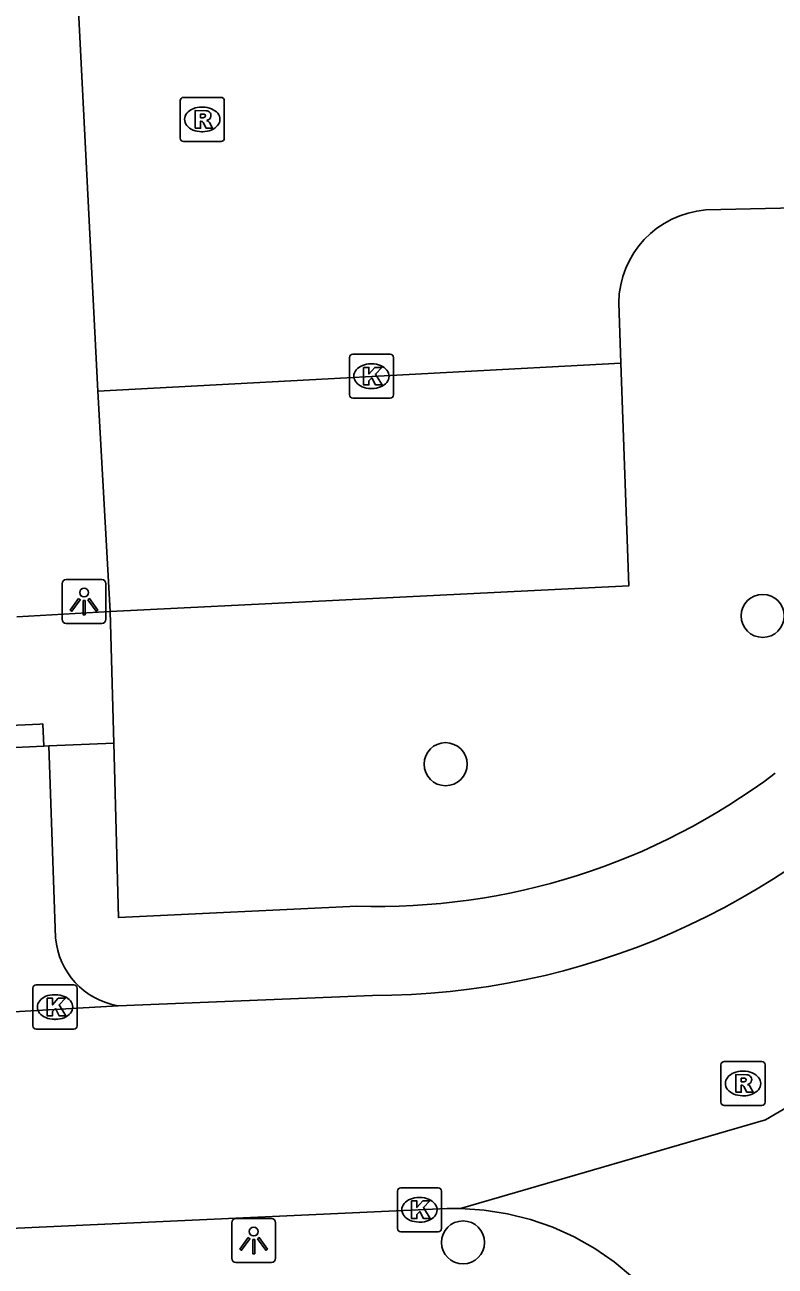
# Model space of a CAD drawing. Extents: x 161084 to 161928, y 385355 to 386522.
# Drawn here: x 161844.67 to 161861.7, y 386261.98 to 386290.17 of the extents above; entities that cross this region are included whole.
import ezdxf

# ---------------------------------------------------------------- set-up
doc = ezdxf.new("R2010")
doc.units = 0
for name, color, linetype in [('IMGEO_Boom', 7, 'Continuous'), ('IMGEO_Kolk', 7, 'Continuous'), ('IMGEO_Lichtpunt', 7, 'Continuous'), ('IMGEO_Parkeervlak_open', 7, 'Continuous'), ('IMGEO_Rijbaan_lokaal_open', 7, 'Continuous'), ('IMGEO_Rioolput', 7, 'Continuous'), ('IMGEO_Voetpad_open', 7, 'Continuous')]:
    doc.layers.add(name, color=color, linetype=linetype)

msp = doc.modelspace()

# ---------------------------------------------------------------- linework, layer by layer
at = {"layer": 'IMGEO_Boom'}
for centre in [(161861.419, 386276.746), (161854.222, 386273.378), (161854.617, 386262.518)]:
    msp.add_circle(centre, 0.489, dxfattribs=at)
at = {"layer": 'IMGEO_Kolk'}
for p, q in [((161852.113, 386282.689), (161852.965, 386282.689)), ((161852.038, 386281.763), (161852.038, 386282.615)), ((161852.526, 386282.469), (161852.551, 386282.469)), ((161853.039, 386282.615), (161853.039, 386281.763)), ((161852.549, 386281.909), (161852.524, 386281.909)), ((161852.965, 386281.689), (161852.113, 386281.689)), ((161844.856, 386267.438), (161844.856, 386268.29)), ((161844.931, 386268.364), (161845.783, 386268.364)), ((161845.857, 386268.29), (161845.857, 386267.438)), ((161845.344, 386268.144), (161845.369, 386268.144)), ((161845.367, 386267.584), (161845.342, 386267.584)), ((161845.783, 386267.364), (161844.931, 386267.364)), ((161853.203, 386263.759), (161854.055, 386263.759)), ((161853.128, 386262.833), (161853.128, 386263.685)), ((161853.616, 386263.539), (161853.641, 386263.539)), ((161854.129, 386263.685), (161854.129, 386262.833)), ((161853.639, 386262.979), (161853.614, 386262.979)), ((161854.055, 386262.759), (161853.203, 386262.759))]:
    msp.add_line(p, q, dxfattribs=at)
for points in [[(161852.113, 386282.689), (161852.965, 386282.689)], [(161852.038, 386281.763), (161852.038, 386282.615)], [(161852.359, 386282.389), (161852.482, 386282.389), (161852.482, 386282.238), (161852.612, 386282.389), (161852.776, 386282.389), (161852.63, 386282.238), (161852.783, 386281.989), (161852.631, 386281.989), (161852.546, 386282.153), (161852.482, 386282.086), (161852.482, 386281.989), (161852.359, 386281.989), (161852.359, 386282.389)], [(161853.039, 386282.615), (161853.039, 386281.763)], [(161852.965, 386281.689), (161852.113, 386281.689)], [(161844.856, 386267.438), (161844.856, 386268.29)], [(161844.931, 386268.364), (161845.783, 386268.364)], [(161845.857, 386268.29), (161845.857, 386267.438)], [(161845.177, 386268.064), (161845.3, 386268.064), (161845.3, 386267.913), (161845.43, 386268.064), (161845.594, 386268.064), (161845.448, 386267.913), (161845.601, 386267.664), (161845.449, 386267.664), (161845.364, 386267.828), (161845.3, 386267.761), (161845.3, 386267.664), (161845.177, 386267.664), (161845.177, 386268.064)], [(161845.783, 386267.364), (161844.931, 386267.364)], [(161853.203, 386263.759), (161854.055, 386263.759)], [(161853.128, 386262.833), (161853.128, 386263.685)], [(161854.129, 386263.685), (161854.129, 386262.833)], [(161853.449, 386263.459), (161853.572, 386263.459), (161853.572, 386263.308), (161853.702, 386263.459), (161853.866, 386263.459), (161853.72, 386263.308), (161853.873, 386263.059), (161853.721, 386263.059), (161853.636, 386263.223), (161853.572, 386263.156), (161853.572, 386263.059), (161853.449, 386263.059), (161853.449, 386263.459)], [(161854.055, 386262.759), (161853.203, 386262.759)]]:
    msp.add_lwpolyline(points, dxfattribs=at)
for centre, start, end in [((161852.115, 386282.613), 91.552, 178.448), ((161852.115, 386282.613), 91.552, 178.448), ((161852.963, 386282.613), 1.552, 88.448), ((161852.963, 386282.613), 1.552, 88.448), ((161852.115, 386281.765), 181.552, 268.448), ((161852.115, 386281.765), 181.552, 268.448), ((161852.963, 386281.765), 271.552, 358.448), ((161852.963, 386281.765), 271.552, 358.448), ((161844.933, 386268.288), 91.552, 178.448), ((161844.933, 386268.288), 91.552, 178.448), ((161845.781, 386268.288), 1.552, 88.448), ((161845.781, 386268.288), 1.552, 88.448), ((161844.933, 386267.44), 181.552, 268.448), ((161844.933, 386267.44), 181.552, 268.448), ((161845.781, 386267.44), 271.552, 358.448), ((161845.781, 386267.44), 271.552, 358.448), ((161853.205, 386263.683), 91.552, 178.448), ((161853.205, 386263.683), 91.552, 178.448), ((161854.053, 386263.683), 1.552, 88.448), ((161854.053, 386263.683), 1.552, 88.448), ((161853.205, 386262.835), 181.552, 268.448), ((161853.205, 386262.835), 181.552, 268.448), ((161854.053, 386262.835), 271.552, 358.448), ((161854.053, 386262.835), 271.552, 358.448)]:
    msp.add_arc(centre, 0.0765, start, end, dxfattribs=at)
for centre, major_axis, ratio, start_param, end_param in [((161852.525, 386282.189), (-0.387, 0.002), 0.722429, 4.712389, 7.853982), ((161852.55, 386282.189), (-0.39, 0.002), 0.717154, 1.570796, 4.712389), ((161845.343, 386267.864), (-0.387, 0.002), 0.722429, 4.712389, 7.853982), ((161845.368, 386267.864), (-0.39, 0.002), 0.717154, 1.570796, 4.712389), ((161853.615, 386263.259), (-0.387, 0.002), 0.722429, 4.712389, 7.853982), ((161853.64, 386263.259), (-0.39, 0.002), 0.717154, 1.570796, 4.712389)]:
    msp.add_ellipse(centre, major_axis=major_axis, ratio=ratio, start_param=start_param, end_param=end_param, dxfattribs=at)
at = {"layer": 'IMGEO_Lichtpunt'}
for p, q in [((161846.419, 386277.572), (161845.611, 386277.572)), ((161846.419, 386277.572), (161845.611, 386277.572)), ((161845.517, 386277.477), (161845.517, 386276.67)), ((161845.517, 386277.477), (161845.517, 386276.67)), ((161846.513, 386276.67), (161846.513, 386277.477)), ((161846.513, 386276.67), (161846.513, 386277.477)), ((161845.611, 386276.576), (161846.419, 386276.576)), ((161845.611, 386276.576), (161846.419, 386276.576)), ((161849.367, 386262.966), (161849.367, 386262.159)), ((161849.367, 386262.966), (161849.367, 386262.159)), ((161850.269, 386263.061), (161849.461, 386263.061)), ((161850.269, 386263.061), (161849.461, 386263.061)), ((161850.363, 386262.159), (161850.363, 386262.966)), ((161850.363, 386262.159), (161850.363, 386262.966)), ((161849.461, 386262.065), (161850.269, 386262.065)), ((161849.461, 386262.065), (161850.269, 386262.065))]:
    msp.add_line(p, q, dxfattribs=at)
for points in [[(161845.891, 386277.141), (161845.93, 386277.113), (161845.742, 386276.851), (161845.704, 386276.878), (161845.891, 386277.141)], [(161845.993, 386277.093), (161846.04, 386277.093), (161846.04, 386276.771), (161845.993, 386276.771), (161845.993, 386277.093)], [(161846.103, 386277.113), (161846.141, 386277.14), (161846.328, 386276.878), (161846.289, 386276.85), (161846.103, 386277.113)], [(161849.741, 386262.63), (161849.78, 386262.602), (161849.592, 386262.34), (161849.554, 386262.367), (161849.741, 386262.63)], [(161849.953, 386262.602), (161849.991, 386262.629), (161850.178, 386262.367), (161850.139, 386262.339), (161849.953, 386262.602)], [(161849.843, 386262.582), (161849.89, 386262.582), (161849.89, 386262.26), (161849.843, 386262.26), (161849.843, 386262.582)]]:
    msp.add_lwpolyline(points, dxfattribs=at)
for centre in [(161846.016, 386277.275), (161849.866, 386262.764)]:
    msp.add_circle(centre, 0.0994, dxfattribs=at)
for centre, start, end in [((161845.611, 386277.477), 90, 180), ((161845.611, 386277.477), 90, 180), ((161846.419, 386277.477), 0, 90), ((161846.419, 386277.477), 0, 90), ((161845.611, 386276.67), 180, 270), ((161845.611, 386276.67), 180, 270), ((161846.419, 386276.67), 270, 0), ((161846.419, 386276.67), 270, 360), ((161849.461, 386262.966), 90, 180), ((161849.461, 386262.966), 90, 180), ((161850.269, 386262.966), 0, 90), ((161850.269, 386262.966), 0, 90), ((161849.461, 386262.159), 180, 270), ((161849.461, 386262.159), 180, 270), ((161850.269, 386262.159), 270, 0), ((161850.269, 386262.159), 270, 360)]:
    msp.add_arc(centre, 0.0946, start, end, dxfattribs=at)
at = {"layer": 'IMGEO_Parkeervlak_open'}
msp.add_lwpolyline([(161858.201, 386282.486), (161858.381, 386277.429), (161846.61, 386276.843)], dxfattribs=at)
at = {"layer": 'IMGEO_Rijbaan_lokaal_open'}
for points in [[(161845.801, 386292.28), (161846.325, 386281.852)], [(161860.125, 386285.963), (161867.25, 386286.129)], [(161858.201, 386282.486), (161858.152, 386283.857)], [(161846.325, 386281.852), (161858.201, 386282.486)], [(161866.996, 386268.536), (161861.479, 386265.301), (161854.56, 386263.29)], [(161852.561, 386268.125), (161846.787, 386267.893)], [(161846.787, 386267.893), (161820.264, 386266.367)], [(161834.602, 386260.752), (161834.95, 386261.104), (161835.329, 386261.424), (161835.734, 386261.708), (161836.163, 386261.955), (161836.612, 386262.163), (161837.079, 386262.329), (161837.558, 386262.454), (161838.046, 386262.535), (161838.54, 386262.572), (161854.26, 386263.289), (161854.56, 386263.29)], [(161854.56, 386263.29), (161855.095, 386263.254), (161855.625, 386263.171), (161856.146, 386263.04), (161856.652, 386262.864), (161857.141, 386262.642), (161857.609, 386262.379), (161858.05, 386262.074), (161858.463, 386261.731), (161858.844, 386261.353), (161859.189, 386260.942), (161859.496, 386260.502), (161859.763, 386260.036), (161859.987, 386259.549), (161860.167, 386259.043), (161860.3, 386258.523), (161860.387, 386257.994), (161860.426, 386257.459), (161860.417, 386256.922), (161860.071, 386252.028)]]:
    msp.add_lwpolyline(points, dxfattribs=at)
for centre, radius, start, end in [((161860.293, 386283.829), 2.141, 94.4942, 179.2408), ((161852.57, 386285.055), 16.93, 269.9681, 317.334)]:
    msp.add_arc(centre, radius, start, end, dxfattribs=at)
at = {"layer": 'IMGEO_Rioolput'}
for p, q in [((161848.198, 386287.594), (161848.198, 386288.446)), ((161848.273, 386288.52), (161849.125, 386288.52)), ((161848.686, 386288.3), (161848.711, 386288.3)), ((161849.199, 386288.446), (161849.199, 386287.594)), ((161848.709, 386287.74), (161848.684, 386287.74)), ((161849.125, 386287.52), (161848.273, 386287.52)), ((161860.547, 386266.628), (161861.399, 386266.628)), ((161860.472, 386265.702), (161860.472, 386266.554)), ((161860.96, 386266.408), (161860.985, 386266.408)), ((161861.473, 386266.554), (161861.473, 386265.702)), ((161860.983, 386265.848), (161860.958, 386265.848)), ((161861.399, 386265.628), (161860.547, 386265.628))]:
    msp.add_line(p, q, dxfattribs=at)
for points in [[(161848.198, 386287.594), (161848.198, 386288.446)], [(161848.273, 386288.52), (161849.125, 386288.52)], [(161849.199, 386288.446), (161849.199, 386287.594)], [(161848.787, 386288.218), (161848.535, 386288.22), (161848.535, 386287.82)], [(161848.713, 386288.139), (161848.659, 386288.139), (161848.659, 386288.058)], [(161848.659, 386288.058), (161848.711, 386288.058)], [(161848.535, 386287.82), (161848.659, 386287.82), (161848.659, 386287.982), (161848.67, 386287.982)], [(161848.717, 386287.953), (161848.788, 386287.82), (161848.928, 386287.82), (161848.863, 386287.946)], [(161849.125, 386287.52), (161848.273, 386287.52)], [(161860.547, 386266.628), (161861.399, 386266.628)], [(161860.472, 386265.702), (161860.472, 386266.554)], [(161861.061, 386266.326), (161860.809, 386266.328), (161860.809, 386265.928)], [(161861.473, 386266.554), (161861.473, 386265.702)], [(161860.809, 386265.928), (161860.933, 386265.928), (161860.933, 386266.09), (161860.944, 386266.09)], [(161860.987, 386266.247), (161860.933, 386266.247), (161860.933, 386266.166)], [(161860.933, 386266.166), (161860.985, 386266.166)], [(161860.991, 386266.061), (161861.062, 386265.928), (161861.202, 386265.928), (161861.137, 386266.054)], [(161861.399, 386265.628), (161860.547, 386265.628)]]:
    msp.add_lwpolyline(points, dxfattribs=at)
for centre, radius, start, end in [((161848.275, 386288.444), 0.0765, 91.552, 178.448), ((161848.275, 386288.444), 0.0765, 91.552, 178.448), ((161849.123, 386288.444), 0.0765, 1.552, 88.448), ((161849.123, 386288.444), 0.0765, 1.552, 88.448), ((161848.695, 386288.247), 0.19, 274.7715, 282.9687), ((161848.719, 386288.043), 0.0964, 77.0061, 93.1865), ((161848.733, 386288.1), 0.0378, 276.6634, 79.6772), ((161848.786, 386288.108), 0.109, 350.3612, 89.416), ((161848.784, 386288.108), 0.112, 277.5842, 350.9817), ((161848.768, 386287.893), 0.108, 29.5134, 73.7905), ((161848.669, 386287.929), 0.0533, 26.0293, 88.6989), ((161848.275, 386287.596), 0.0765, 181.552, 268.448), ((161848.275, 386287.596), 0.0765, 181.552, 268.448), ((161849.123, 386287.596), 0.0765, 271.552, 358.448), ((161849.123, 386287.596), 0.0765, 271.552, 358.448), ((161860.549, 386266.552), 0.0765, 91.552, 178.448), ((161860.549, 386266.552), 0.0765, 91.552, 178.448), ((161861.397, 386266.552), 0.0765, 1.552, 88.448), ((161861.397, 386266.552), 0.0765, 1.552, 88.448), ((161861.06, 386266.216), 0.109, 350.3612, 89.416), ((161860.943, 386266.037), 0.0533, 26.0293, 88.6989), ((161860.969, 386266.355), 0.19, 274.7715, 282.9687), ((161860.993, 386266.151), 0.0964, 77.0061, 93.1865), ((161861.007, 386266.208), 0.0378, 276.6634, 79.6772), ((161861.058, 386266.216), 0.112, 277.5842, 350.9817), ((161861.042, 386266.001), 0.108, 29.5134, 73.7905), ((161860.549, 386265.704), 0.0765, 181.552, 268.448), ((161860.549, 386265.704), 0.0765, 181.552, 268.448), ((161861.397, 386265.704), 0.0765, 271.552, 358.448), ((161861.397, 386265.704), 0.0765, 271.552, 358.448)]:
    msp.add_arc(centre, radius, start, end, dxfattribs=at)
for centre, major_axis, ratio, start_param, end_param in [((161848.685, 386288.02), (-0.387, 0.002), 0.722429, 4.712389, 7.853982), ((161848.71, 386288.02), (-0.39, 0.002), 0.717154, 1.570796, 4.712389), ((161860.959, 386266.128), (-0.387, 0.002), 0.722429, 4.712389, 7.853982), ((161860.984, 386266.128), (-0.39, 0.002), 0.717154, 1.570796, 4.712389)]:
    msp.add_ellipse(centre, major_axis=major_axis, ratio=ratio, start_param=start_param, end_param=end_param, dxfattribs=at)
at = {"layer": 'IMGEO_Voetpad_open'}
for points in [[(161846.61, 386276.843), (161846.325, 386281.852)], [(161846.61, 386276.843), (161844.487, 386276.727)], [(161846.61, 386276.843), (161846.69, 386273.859)], [(161841.331, 386273.615), (161841.309, 386274.124), (161845.01, 386274.288), (161845.079, 386274.291), (161845.101, 386273.788)], [(161845.101, 386273.788), (161841.331, 386273.615)], [(161845.22, 386273.793), (161845.101, 386273.788)], [(161846.69, 386273.859), (161845.22, 386273.793)], [(161845.22, 386273.793), (161845.371, 386269.433)], [(161846.69, 386273.859), (161846.796, 386269.895), (161852.206, 386270.153)]]:
    msp.add_lwpolyline(points, dxfattribs=at)
for centre, radius, start, end in [((161852.676, 386285.122), 14.976, 268.2008, 307.0616), ((161847.075, 386269.579), 1.711, 184.8986, 260.2973)]:
    msp.add_arc(centre, radius, start, end, dxfattribs=at)

doc.saveas('drawing.dxf')
